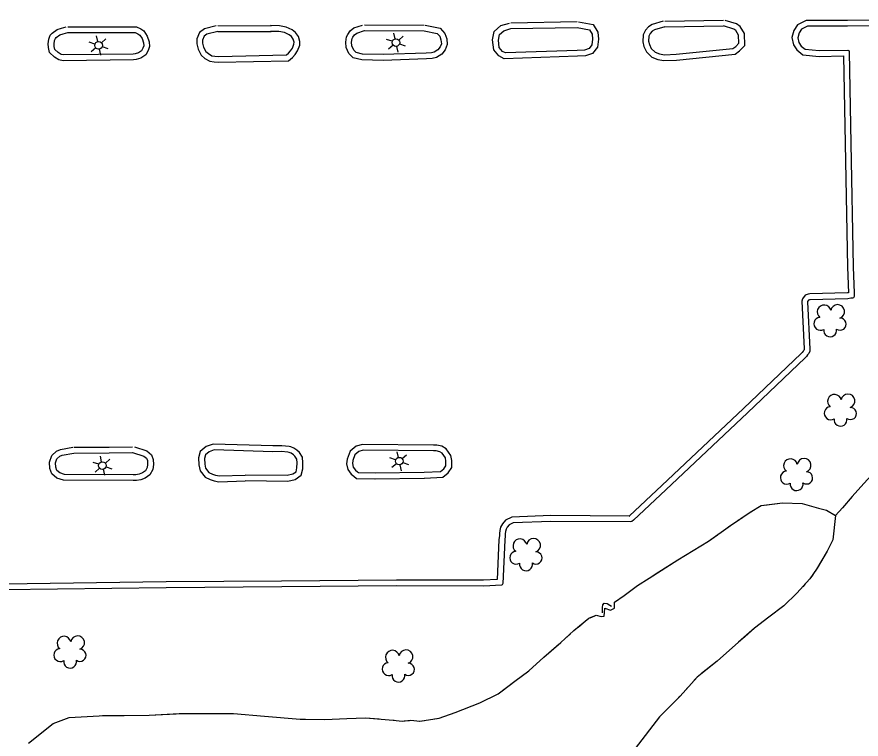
# Model space of a CAD drawing. Extents: x 353423 to 364002, y 127000 to 201942.
# Drawn here: x 361052.1 to 361415.4, y 145619.1 to 145929.9 of the extents above; entities that cross this region are included whole.
import ezdxf

# ---------------------------------------------------------------- set-up
doc = ezdxf.new("R2010")
doc.units = 0
for name, color, linetype in [('E_DTM_SlopeBottom', 7, 'Continuous'), ('E_FEN_Generic', 7, 'Continuous'), ('E_LAND_BrushLine', 7, 'Continuous'), ('E_MISCPROP', 7, 'Continuous'), ('E_STRUCT_WingWall', 7, 'Continuous')]:
    doc.layers.add(name, color=color, linetype=linetype)

msp = doc.modelspace()

# ---------------------------------------------------------------- linework, layer by layer
at = {"layer": 'E_DTM_SlopeBottom'}
msp.add_lwpolyline([(361304.06, 145673.41), (361304.14, 145674.88), (361304.19, 145675.7), (361304.34, 145676.86), (361304.8, 145677.63), (361306.11, 145677.54), (361307.25, 145676.8), (361307.94, 145676.36)], dxfattribs=at)
at = {"layer": 'E_FEN_Generic'}
for centre, radius, start, end in [((361399.47, 145802.92), 2.97, 11.2968, 232.5307), ((361405.32, 145803.1), 2.97, 288.9477, 171.9209), ((361397.87, 145797.79), 2.78, 94.2677, 302.0407), ((361406.36, 145797.68), 2.61, 233.6529, 91.5855), ((361402.09, 145795), 2.78, 170.9447, 11.9558), ((361403.93, 145764.46), 2.97, 11.2968, 232.5307), ((361409.78, 145764.64), 2.97, 288.9477, 171.9209), ((361402.33, 145759.33), 2.78, 94.2677, 302.0407), ((361410.82, 145759.22), 2.61, 233.6529, 91.5855), ((361406.55, 145756.54), 2.78, 170.9447, 11.9558), ((361385.04, 145736.74), 2.97, 11.2968, 232.5307), ((361390.89, 145736.93), 2.97, 288.9477, 171.9209), ((361383.44, 145731.62), 2.78, 94.2677, 302.0407), ((361391.93, 145731.5), 2.61, 233.6529, 91.5855), ((361387.66, 145728.82), 2.78, 170.9447, 11.9558), ((361268.61, 145702.29), 2.97, 11.2968, 232.5307), ((361274.46, 145702.48), 2.97, 288.9477, 171.9209), ((361267.01, 145697.16), 2.78, 94.2677, 302.0407), ((361275.5, 145697.05), 2.61, 233.6529, 91.5855), ((361271.23, 145694.37), 2.78, 170.9447, 11.9558), ((361072.41, 145660.4), 2.97, 11.2968, 232.5307), ((361078.26, 145660.58), 2.97, 288.9477, 171.9209), ((361070.8, 145655.27), 2.78, 94.2677, 302.0407), ((361079.3, 145655.15), 2.61, 233.6529, 91.5855), ((361213.72, 145654.37), 2.97, 11.2968, 232.5307), ((361219.57, 145654.55), 2.97, 288.9477, 171.9209), ((361075.03, 145652.47), 2.78, 170.9447, 11.9558), ((361212.12, 145649.24), 2.78, 94.2677, 302.0407), ((361220.61, 145649.13), 2.61, 233.6529, 91.5855), ((361216.34, 145646.45), 2.78, 170.9447, 11.9558)]:
    msp.add_arc(centre, radius, start, end, dxfattribs=at)
at = {"layer": 'E_LAND_BrushLine'}
for p, q in [((361086.94, 145919.24), (361086.44, 145921.71)), ((361214.88, 145920.41), (361214.38, 145922.88)), ((361216.48, 145919.87), (361218.33, 145921.57)), ((361085.7, 145918.19), (361083.22, 145919.02)), ((361088.55, 145918.7), (361090.39, 145920.4)), ((361213.64, 145919.37), (361211.16, 145920.2)), ((361214.01, 145917.71), (361212.03, 145916.02)), ((361216.81, 145918.27), (361219.25, 145917.43)), ((361086.07, 145916.53), (361084.1, 145914.85)), ((361087.59, 145916.02), (361088.1, 145913.47)), ((361088.87, 145917.1), (361091.31, 145916.26)), ((361215.52, 145917.2), (361216.04, 145914.64)), ((361088.62, 145738.42), (361088.12, 145740.89)), ((361090.23, 145737.88), (361092.07, 145739.58)), ((361215.09, 145739.28), (361212.61, 145740.11)), ((361216.33, 145740.32), (361215.83, 145742.79)), ((361217.94, 145739.79), (361219.78, 145741.49)), ((361087.38, 145737.38), (361084.9, 145738.2)), ((361090.55, 145736.28), (361092.99, 145735.44)), ((361215.46, 145737.62), (361213.49, 145735.93)), ((361216.98, 145737.11), (361217.49, 145734.56)), ((361218.26, 145738.18), (361220.7, 145737.35)), ((361087.75, 145735.71), (361085.78, 145734.03)), ((361089.27, 145735.21), (361089.78, 145732.65))]:
    msp.add_line(p, q, dxfattribs=at)
for centre in [(361087.29, 145917.63), (361215.22, 145918.8), (361216.67, 145738.72), (361088.96, 145736.81)]:
    msp.add_circle(centre, 1.64, dxfattribs=at)
at = {"layer": 'E_MISCPROP'}
for points in [[(361330.27, 145927.98), (361325.44, 145926.62), (361323.93, 145925.6), (361322.59, 145924.14), (361321.65, 145922.15), (361321.48, 145919.2), (361321.98, 145917.18), (361322.99, 145914.84), (361325.38, 145912.52), (361327.98, 145911.55), (361330.57, 145911.04), (361335.95, 145911.31), (361361.24, 145913.83), (361363.08, 145915.26), (361365.39, 145917.55), (361365.16, 145922.66), (361363.35, 145925.78), (361361.73, 145926.87), (361356.93, 145928.39)], [(361330.91, 145928.08), (361356.13, 145928.51)], [(361609.92, 145909.44), (361607.07, 145920.35), (361603.74, 145924.62), (361601.14, 145927), (361598.47, 145928.78), (361595.71, 145929.47), (361593.37, 145929.8), (361580.51, 145929.87), (361558.63, 145929.54), (361516.62, 145929.26), (361465.51, 145929.03), (361409.51, 145928.39), (361391.8, 145928.38), (361387.98, 145926.52), (361386.4, 145923.98), (361385.6, 145920.96), (361386.3, 145917.91), (361387.73, 145915.67), (361390.28, 145913.55), (361397.29, 145912.83), (361407.84, 145913.07)], [(361465.53, 145926.53), (361409.52, 145925.89), (361392.37, 145925.88), (361389.72, 145924.59), (361388.72, 145922.98), (361388.17, 145920.92), (361388.64, 145918.89), (361389.63, 145917.34), (361391.29, 145915.96), (361397.39, 145915.34), (361409.75, 145915.61), (361410.27, 145915.2), (361410.3, 145914.8), (361411.04, 145875.42), (361412.02, 145822.29), (361412.42, 145810.96), (361412.37, 145809.55), (361412.11, 145809.01), (361411.65, 145808.89), (361411.04, 145808.82), (361409.76, 145808.59), (361393.53, 145808.19), (361393.22, 145808.14), (361392.81, 145808), (361392.4, 145807.47), (361392.35, 145807.3), (361393.41, 145786.95), (361393.33, 145786.03), (361392.85, 145784.98), (361392.41, 145784.49), (361391.92, 145783.8), (361391.32, 145783.2), (361366.46, 145759.52), (361331.42, 145726.39), (361317.48, 145713.28), (361316.8, 145712.71), (361316.05, 145712.54), (361281.95, 145712.79), (361265.69, 145712.2), (361263.98, 145711.34), (361263.1, 145710.36), (361262.63, 145709.45), (361262.42, 145708.46), (361262.28, 145707.45), (361262.26, 145706.58), (361262.05, 145704.68), (361261.28, 145686.01), (361260.96, 145685.5), (361260.63, 145685.3), (361253.04, 145684.99), (361215.5, 145685.03), (361166.09, 145684.58), (361116.38, 145684.28), (361046.2, 145683.36)], [(361097.4, 145925.64), (361103.58, 145925.59), (361105.41, 145924.76), (361106.83, 145923.82), (361108.27, 145921.62), (361109.04, 145919.15), (361109.26, 145917.19), (361108.69, 145915.36), (361107.66, 145913.58), (361105.54, 145912.08), (361103.5, 145911.49), (361102.25, 145911.37), (361072.08, 145910.97), (361070.23, 145911.41), (361068.36, 145912.49), (361066.18, 145914.52), (361065.74, 145916.74), (361065.61, 145918.25), (361065.92, 145920.29), (361066.52, 145921.94), (361067.31, 145922.82), (361069.44, 145924.44), (361071.35, 145924.99), (361073.41, 145925.56)], [(361074.07, 145925.64), (361097.38, 145925.64)], [(361137.94, 145926.05), (361132.8, 145924.76), (361130.7, 145923.18), (361129.56, 145920.37), (361129.51, 145918.25), (361130.08, 145915.96), (361131.5, 145913.35), (361133.08, 145912), (361135.22, 145910.77), (361137.01, 145910.47), (361138.86, 145910.34), (361168.96, 145911.03), (361170.68, 145912.35), (361171.87, 145913.64), (361172.96, 145915.2), (361173.84, 145917.67), (361173.94, 145919.25), (361173.39, 145921.4), (361172.06, 145923.22), (361170.53, 145924.33), (361168.03, 145925.52), (361165.12, 145926.05), (361161.34, 145926.14)], [(361138.56, 145926.12), (361161.51, 145926.04)], [(361227.89, 145926.3), (361234.34, 145925.09), (361236.33, 145922.77), (361237.08, 145920.48), (361237.35, 145917.98), (361236.5, 145915.68), (361234.93, 145913.78), (361232.69, 145912.36), (361230.84, 145911.99), (361228.44, 145911.79), (361209.81, 145911.14), (361200.59, 145911.33), (361196.86, 145912.21), (361194.96, 145914.06), (361193.83, 145916.77), (361193.66, 145919.05), (361194.04, 145921.24), (361194.48, 145922.32), (361195.51, 145923.92), (361197.19, 145925.17), (361200.87, 145926.37)], [(361201.66, 145926.49), (361227.45, 145926.34)], [(361293.76, 145927.79), (361300.07, 145926.57), (361302.07, 145923.27), (361302.4, 145920.3), (361301.99, 145916.9), (361299.84, 145914.11), (361296.87, 145913.11), (361293.32, 145912.97), (361261.77, 145911.86), (361259.45, 145913.06), (361257.33, 145915.69), (361256.81, 145919.94), (361257.56, 145923.54), (361260.38, 145926.18), (361264.05, 145927.23)], [(361293.28, 145925.34), (361298.5, 145924.33), (361299.64, 145922.45), (361299.88, 145920.31), (361299.59, 145917.88), (361298.32, 145916.24), (361296.41, 145915.59), (361293.23, 145915.47), (361262.33, 145914.38), (361261.06, 145915.04), (361259.73, 145916.7), (361259.34, 145919.83), (361259.85, 145922.26), (361261.64, 145923.94), (361264.74, 145924.82)], [(361264.69, 145927.32), (361293.24, 145927.84)], [(361264.74, 145924.82), (361293.28, 145925.34)], [(361330.95, 145925.58), (361326.51, 145924.33), (361325.57, 145923.69), (361324.68, 145922.73), (361324.12, 145921.53), (361323.99, 145919.43), (361324.35, 145917.98), (361325.08, 145916.29), (361326.74, 145914.68), (361328.66, 145913.96), (361330.75, 145913.55), (361335.76, 145913.8), (361360.27, 145916.25), (361361.43, 145917.14), (361362.84, 145918.55), (361362.69, 145921.94), (361361.48, 145924.03), (361360.64, 145924.59), (361356.17, 145926.01)], [(361330.95, 145925.58), (361356.17, 145926.01)], [(361097.38, 145923.14), (361103.03, 145923.1), (361104.2, 145922.57), (361105.02, 145922.02), (361105.99, 145920.55), (361106.58, 145918.64), (361106.72, 145917.43), (361106.39, 145916.36), (361105.78, 145915.31), (361104.44, 145914.36), (361103.03, 145913.95), (361102.12, 145913.87), (361072.35, 145913.48), (361071.16, 145913.76), (361069.85, 145914.51), (361068.47, 145915.79), (361068.22, 145917.09), (361068.13, 145918.17), (361068.35, 145919.66), (361068.71, 145920.63), (361069.01, 145920.97), (361070.59, 145922.17), (361072.03, 145922.59), (361074.07, 145923.14)], [(361074.07, 145923.14), (361097.38, 145923.14)], [(361138.55, 145923.62), (361133.9, 145922.46), (361132.76, 145921.6), (361132.05, 145919.86), (361132.02, 145918.52), (361132.43, 145916.87), (361133.47, 145914.95), (361134.53, 145914.05), (361136.07, 145913.16), (361137.3, 145912.95), (361138.92, 145912.84), (361168.09, 145913.51), (361168.98, 145914.2), (361169.92, 145915.22), (361170.72, 145916.36), (361171.37, 145918.18), (361171.42, 145919.02), (361171.09, 145920.31), (361170.27, 145921.43), (361169.25, 145922.18), (361167.26, 145923.12), (361164.86, 145923.55), (361161.28, 145923.64)], [(361138.55, 145923.62), (361161.5, 145923.54)], [(361227.43, 145923.84), (361233.02, 145922.79), (361234.11, 145921.52), (361234.62, 145919.95), (361234.8, 145918.3), (361234.3, 145916.94), (361233.26, 145915.68), (361231.75, 145914.73), (361230.49, 145914.47), (361228.29, 145914.29), (361209.79, 145913.64), (361200.9, 145913.82), (361198.11, 145914.48), (361197.07, 145915.49), (361196.29, 145917.36), (361196.18, 145918.93), (361196.46, 145920.54), (361196.71, 145921.16), (361197.36, 145922.18), (361198.35, 145922.92), (361201.65, 145923.99)], [(361201.65, 145923.99), (361227.43, 145923.84)], [(361407.84, 145913.07), (361408.54, 145875.37), (361409.52, 145822.23), (361409.91, 145811.16)], [(361409.91, 145811.16), (361409.5, 145811.08), (361393.28, 145810.69), (361392.61, 145810.57), (361391.3, 145810.14), (361390.12, 145808.61), (361389.84, 145807.57), (361390.91, 145787), (361390.88, 145786.69), (361390.72, 145786.35), (361390.45, 145786.04), (361390, 145785.42), (361389.57, 145784.98), (361364.74, 145761.33), (361329.7, 145728.21), (361315.81, 145715.15), (361315.66, 145715.02), (361315.78, 145715.05), (361281.91, 145715.29), (361265.05, 145714.68), (361262.44, 145713.36), (361261.03, 145711.79), (361260.26, 145710.3), (361259.95, 145708.91), (361259.78, 145707.64), (361259.77, 145706.73), (361259.56, 145704.87), (361258.85, 145687.73)], [(361102.7, 145744.81), (361108.04, 145743.14), (361110.06, 145741.45), (361110.8, 145739.48), (361110.91, 145737.22), (361110.69, 145735.19), (361109.34, 145732.88), (361107.36, 145731.43), (361105.47, 145730.71), (361103.56, 145730.34), (361102.23, 145730.34), (361072.17, 145730.47), (361069.35, 145731.41), (361067.11, 145733.27), (361066.38, 145735.62), (361066.19, 145738.32), (361067.22, 145741.18), (361069.15, 145742.99), (361070.91, 145743.76), (361076.28, 145744.67)], [(361076.69, 145744.71), (361091.86, 145744.74), (361101.91, 145744.93)], [(361162.35, 145745.29), (361136.67, 145746.1), (361133.58, 145744.99), (361131.02, 145742.92), (361130.34, 145740.14), (361130.47, 145737.11), (361131.01, 145734.58), (361133.2, 145731.84), (361135.35, 145730.82), (361137.01, 145730.28), (361139.07, 145729.85), (361150.44, 145730.24)], [(361162.27, 145742.79), (361137.06, 145743.58), (361134.82, 145742.78), (361133.25, 145741.51), (361132.86, 145739.89), (361132.96, 145737.43), (361133.34, 145735.68), (361134.79, 145733.85), (361136.28, 145733.14), (361137.65, 145732.7), (361139.28, 145732.36), (361150.36, 145732.74)], [(361150.33, 145730.34), (361168.77, 145730.17), (361171.95, 145730.87), (361174.49, 145732.63), (361175.14, 145735.47), (361175.21, 145737.96), (361175.08, 145740.48), (361173.7, 145742.47), (361172.67, 145743.42), (361171.3, 145744.37), (361170.06, 145744.81), (361169.26, 145745.03), (361166.14, 145745.37), (361162.22, 145745.29)], [(361227.48, 145731.41), (361235.36, 145731.81), (361237.76, 145733.7), (361239.26, 145736.02), (361239.23, 145738.97), (361238.92, 145741.1), (361236.93, 145744.03), (361235, 145745.11), (361232.89, 145745.62), (361231.38, 145745.64), (361200.86, 145745.88), (361198.07, 145745.14), (361195.49, 145743), (361194.24, 145739.59), (361193.96, 145737.51), (361194.54, 145735.15), (361195.96, 145733.07), (361197.11, 145732.21), (361198.23, 145731.29), (361206.22, 145731.13)], [(361227.35, 145733.91), (361234.45, 145734.27), (361235.89, 145735.4), (361236.75, 145736.74), (361236.73, 145738.77), (361236.53, 145740.17), (361235.19, 145742.14), (361234.08, 145742.77), (361232.58, 145743.13), (361231.36, 145743.14), (361201.18, 145743.38), (361199.24, 145742.86), (361197.6, 145741.51), (361196.68, 145738.99), (361196.5, 145737.65), (361196.86, 145736.18), (361197.79, 145734.82), (361198.65, 145734.18), (361199.15, 145733.77), (361206.27, 145733.63)], [(361101.95, 145742.43), (361106.82, 145740.9), (361107.95, 145739.95), (361108.32, 145738.96), (361108.41, 145737.3), (361108.26, 145735.99), (361107.44, 145734.58), (361106.16, 145733.65), (361104.78, 145733.12), (361103.33, 145732.84), (361102.24, 145732.84), (361072.58, 145732.97), (361070.59, 145733.63), (361069.28, 145734.72), (361068.85, 145736.09), (361068.72, 145737.96), (361069.37, 145739.77), (361070.55, 145740.87), (361071.63, 145741.34), (361076.7, 145742.21)], [(361076.7, 145742.21), (361091.89, 145742.24), (361101.95, 145742.43)], [(361150.36, 145732.84), (361168.5, 145732.67), (361170.93, 145733.21), (361172.27, 145734.13), (361172.64, 145735.79), (361172.71, 145737.94), (361172.62, 145739.64), (361171.8, 145740.82), (361171.1, 145741.47), (361170.16, 145742.12), (361169.31, 145742.42), (361168.79, 145742.57), (361166.03, 145742.87), (361162.27, 145742.79)], [(361206.27, 145733.63), (361227.35, 145733.91)], [(361206.3, 145731.13), (361227.39, 145731.41)], [(361258.85, 145687.73), (361252.99, 145687.49), (361215.49, 145687.53), (361166.07, 145687.08), (361116.35, 145686.78), (361046.48, 145685.86)]]:
    msp.add_lwpolyline(points, dxfattribs=at)
at = {"layer": 'E_STRUCT_WingWall'}
for points in [[(361555.59, 145915.06), (361544.81, 145896.14), (361529.59, 145872.81), (361516.95, 145853.12), (361509.11, 145841.84), (361498.83, 145828.13), (361491.83, 145818.46), (361484.19, 145806.16), (361474.79, 145793.41), (361466.11, 145782.65), (361456.92, 145771.56), (361449.11, 145763.4), (361441.12, 145754.52), (361433.91, 145747.1), (361427.44, 145740.77), (361421.5, 145734.39), (361416.53, 145729.05), (361411.5, 145723.45), (361407.34, 145718.57), (361404.44, 145715.32)], [(361424.75, 145737.89), (361421.5, 145734.39), (361416.53, 145729.05), (361411.5, 145723.45), (361407.34, 145718.57), (361404.44, 145715.32)], [(361057.17, 145617.45), (361067.81, 145625.86), (361074.6, 145628.38), (361087.57, 145629.2), (361109.09, 145629.41), (361121.91, 145630.09), (361131.85, 145630.15), (361145.31, 145630.14), (361158.71, 145628.97), (361173.98, 145627.76), (361184.64, 145627.59), (361194.14, 145627.99), (361202.12, 145628.35), (361214, 145627.33), (361217.94, 145626.9), (361221.66, 145627.26), (361225.56, 145626.89), (361233.88, 145628.18), (361240.75, 145630.6), (361251.34, 145634.74), (361259.19, 145638.55), (361266.35, 145644.01), (361272.38, 145648.51), (361278.83, 145654.44), (361286.22, 145660.71), (361291.85, 145665.82), (361296.72, 145669.92), (361298.3, 145671.12), (361301.43, 145672.4), (361303.62, 145671.86), (361304.87, 145672.06), (361304.95, 145673.45), (361305.13, 145675.52), (361307.59, 145674.54), (361309.35, 145675.48), (361309.28, 145677.99), (361313.39, 145680.95), (361319.17, 145685.27), (361324.27, 145688.39), (361336.56, 145696.24), (361349.69, 145704.27), (361359.16, 145711.04), (361367.71, 145716.79), (361372.36, 145719.63), (361381.58, 145720.81), (361390.07, 145720.55), (361397.13, 145718.53), (361400.45, 145717.61), (361404.44, 145715.32)], [(361368.01, 145716.97), (361369.88, 145718.11)], [(361373.81, 145719.81), (361381.58, 145720.81), (361390.07, 145720.55), (361397.13, 145718.53), (361400.45, 145717.61), (361404.44, 145715.32)], [(361404.44, 145715.32), (361403.25, 145704.85), (361400.87, 145700.03), (361396.26, 145692.21), (361393.33, 145688.1), (361387.73, 145681.86), (361382.17, 145676.51), (361375.72, 145671.57), (361369.52, 145666.81), (361362.67, 145660.89), (361353.46, 145652.71), (361344.91, 145645.84), (361337.5, 145637.67), (361328.6, 145628.65), (361318.23, 145615.15)], [(361362.56, 145713.32), (361364.37, 145714.54)], [(361404.44, 145715.32), (361403.25, 145704.85), (361400.87, 145700.03), (361396.51, 145692.63)], [(361357.15, 145709.6), (361358.93, 145710.87)], [(361326.85, 145690.04), (361336.56, 145696.24), (361349.69, 145704.27), (361353.59, 145707.06)], [(361304.88, 145672.28), (361304.95, 145673.45), (361305.13, 145675.52), (361307.59, 145674.54), (361309.35, 145675.48), (361309.28, 145677.99), (361313.39, 145680.95), (361319.17, 145685.27), (361324.27, 145688.39), (361326.85, 145690.04)], [(361394.58, 145689.85), (361393.6, 145688.48)], [(361391.39, 145685.93), (361390.26, 145684.67)], [(361388, 145682.16), (361387.73, 145681.86), (361386.8, 145680.96)], [(361384.36, 145678.62), (361382.17, 145676.51), (361375.72, 145671.57), (361369.52, 145666.81), (361365.34, 145663.2)], [(361298.82, 145671.33), (361300.84, 145672.16)], [(361293.65, 145667.33), (361295.32, 145668.74)], [(361288.73, 145662.99), (361290.35, 145664.46)], [(361261.01, 145639.94), (361266.35, 145644.01), (361272.38, 145648.51), (361278.83, 145654.44), (361285.47, 145660.07)], [(361365.34, 145663.2), (361362.67, 145660.89), (361353.46, 145652.71), (361346.71, 145647.29)], [(361344.19, 145645.05), (361343.06, 145643.8)], [(361231.86, 145627.86), (361233.88, 145628.18), (361240.75, 145630.6), (361251.34, 145634.74), (361259.19, 145638.55), (361261.01, 145639.94)], [(361340.79, 145641.3), (361339.65, 145640.04)], [(361337.37, 145637.54), (361336.19, 145636.34)], [(361333.81, 145633.93), (361328.6, 145628.65), (361318.23, 145615.15)], [(361059.86, 145619.58), (361067.81, 145625.86), (361074.6, 145628.38), (361087.57, 145629.2), (361088.92, 145629.22)], [(361088.92, 145629.22), (361109.09, 145629.41), (361120.61, 145630.02)], [(361124.98, 145630.11), (361127.17, 145630.12)], [(361131.54, 145630.15), (361131.85, 145630.15), (361133.73, 145630.15)], [(361138.11, 145630.15), (361140.29, 145630.14)], [(361144.67, 145630.14), (361145.31, 145630.14), (361158.71, 145628.97), (361173.98, 145627.76), (361176.28, 145627.72)], [(361176.28, 145627.72), (361184.64, 145627.59), (361194.14, 145627.99), (361202.12, 145628.35), (361207.96, 145627.85)], [(361212.31, 145627.48), (361214, 145627.33), (361214.49, 145627.28)], [(361218.84, 145626.99), (361221.02, 145627.2)], [(361225.37, 145626.9), (361225.56, 145626.89), (361227.54, 145627.19)]]:
    msp.add_lwpolyline(points, dxfattribs=at)

doc.saveas('drawing.dxf')
